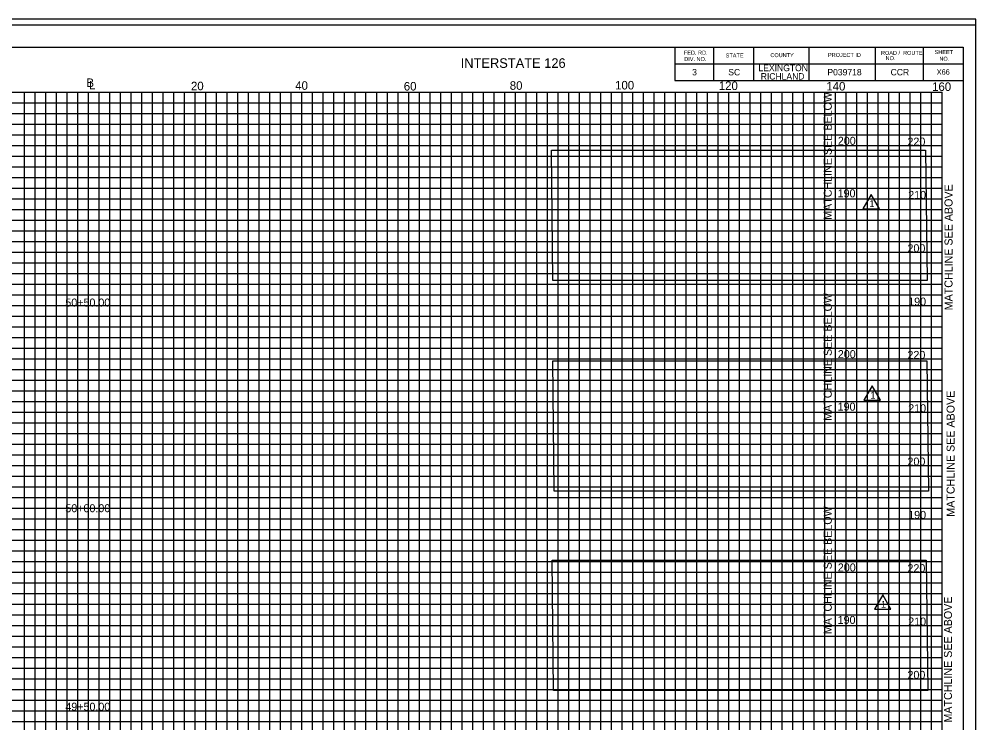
# Model space of a CAD drawing. Extents: x 967 to 1623, y 964 to 7064.
# Drawn here: x 1147 to 1326.3, y 4971.7 to 5103.7 of the extents above; entities that cross this region are included whole.
import ezdxf

# ---------------------------------------------------------------- set-up
doc = ezdxf.new("R2010")
doc.units = 0
for name, color, linetype in [('Default', 7, 'Continuous'), ('RD_SHT_Bndy', 7, 'Continuous'), ('RD_SHT_IplotShp', 7, 'Continuous'), ('RD_SHT_MjGrid', 7, 'Continuous'), ('RD_SHT_MnGrid', 7, 'Continuous'), ('RD_SHT_TX', 7, 'Continuous'), ('RD_Sketch1', 7, 'Continuous'), ('RD_XS_TX_Station', 7, 'Continuous')]:
    doc.layers.add(name, color=color, linetype=linetype)

msp = doc.modelspace()

# ---------------------------------------------------------------- linework, layer by layer
at = {"layer": 'RD_SHT_Bndy'}
for p, q in [((996.11, 5098.46), (1323.89, 5098.46)), ((1269.89, 5098.46), (1269.89, 5092.21)), ((1277.14, 5098.46), (1277.14, 5092.21)), ((1284.64, 5098.46), (1284.64, 5092.21)), ((1295, 5098.46), (1295, 5092.21)), ((1307.43, 5098.46), (1307.43, 5092.21)), ((1316.39, 5098.46), (1316.39, 5092.21)), ((1323.89, 5098.46), (1323.89, 4888.98)), ((1269.89, 5095.33), (1323.89, 5095.33)), ((1269.89, 5092.21), (1323.89, 5092.21))]:
    msp.add_line(p, q, dxfattribs=at)
at = {"layer": 'RD_SHT_IplotShp'}
for points in [[(967.41, 4883.72), (1326.28, 4883.72), (1326.28, 5103.72), (967.41, 5103.72)], [(988.52, 4884.84), (1326.28, 4884.84), (1326.28, 5102.6), (988.52, 5102.6)]]:
    msp.add_lwpolyline(points, close=True, dxfattribs=at)
at = {"layer": 'RD_SHT_MjGrid'}
for p, q in [((1000, 5090), (1320, 5090)), ((1150, 4920), (1150, 5090)), ((1160, 4920), (1160, 5090)), ((1170, 4920), (1170, 5090)), ((1180, 4920), (1180, 5090)), ((1190, 4920), (1190, 5090)), ((1200, 4920), (1200, 5090)), ((1210, 4920), (1210, 5090)), ((1220, 4920), (1220, 5090)), ((1230, 4920), (1230, 5090)), ((1240, 4920), (1240, 5090)), ((1250, 4920), (1250, 5090)), ((1260, 4920), (1260, 5090)), ((1270, 4920), (1270, 5090)), ((1280, 4920), (1280, 5090)), ((1290, 4920), (1290, 5090)), ((1300, 4920), (1300, 5090)), ((1310, 4920), (1310, 5090)), ((1320, 4920), (1320, 5090)), ((1000, 5080), (1320, 5080)), ((1000, 5070), (1320, 5070)), ((1000, 5060), (1320, 5060)), ((1000, 5050), (1320, 5050)), ((1000, 5040), (1320, 5040)), ((1000, 5030), (1320, 5030)), ((1000, 5020), (1320, 5020)), ((1000, 5010), (1320, 5010)), ((1000, 5000), (1320, 5000)), ((1000, 4990), (1320, 4990)), ((1000, 4980), (1320, 4980))]:
    msp.add_line(p, q, dxfattribs=at)
at = {"layer": 'RD_SHT_MnGrid'}
for p, q in [((1148, 4920), (1148, 5090)), ((1152, 4920), (1152, 5090)), ((1154, 4920), (1154, 5090)), ((1156, 4920), (1156, 5090)), ((1158, 4920), (1158, 5090)), ((1162, 4920), (1162, 5090)), ((1164, 4920), (1164, 5090)), ((1166, 4920), (1166, 5090)), ((1168, 4920), (1168, 5090)), ((1172, 4920), (1172, 5090)), ((1174, 4920), (1174, 5090)), ((1176, 4920), (1176, 5090)), ((1178, 4920), (1178, 5090)), ((1182, 4920), (1182, 5090)), ((1184, 4920), (1184, 5090)), ((1186, 4920), (1186, 5090)), ((1188, 4920), (1188, 5090)), ((1192, 4920), (1192, 5090)), ((1194, 4920), (1194, 5090)), ((1196, 4920), (1196, 5090)), ((1198, 4920), (1198, 5090)), ((1202, 4920), (1202, 5090)), ((1204, 4920), (1204, 5090)), ((1206, 4920), (1206, 5090)), ((1208, 4920), (1208, 5090)), ((1212, 4920), (1212, 5090)), ((1214, 4920), (1214, 5090)), ((1216, 4920), (1216, 5090)), ((1218, 4920), (1218, 5090)), ((1222, 4920), (1222, 5090)), ((1224, 4920), (1224, 5090)), ((1226, 4920), (1226, 5090)), ((1228, 4920), (1228, 5090)), ((1232, 4920), (1232, 5090)), ((1234, 4920), (1234, 5090)), ((1236, 4920), (1236, 5090)), ((1238, 4920), (1238, 5090)), ((1242, 4920), (1242, 5090)), ((1244, 4920), (1244, 5090)), ((1246, 4920), (1246, 5090)), ((1248, 4920), (1248, 5090)), ((1252, 4920), (1252, 5090)), ((1254, 4920), (1254, 5090)), ((1256, 4920), (1256, 5090)), ((1258, 4920), (1258, 5090)), ((1262, 4920), (1262, 5090)), ((1264, 4920), (1264, 5090)), ((1266, 4920), (1266, 5090)), ((1268, 4920), (1268, 5090)), ((1272, 4920), (1272, 5090)), ((1274, 4920), (1274, 5090)), ((1276, 4920), (1276, 5090)), ((1278, 4920), (1278, 5090)), ((1282, 4920), (1282, 5090)), ((1284, 4920), (1284, 5090)), ((1286, 4920), (1286, 5090)), ((1288, 4920), (1288, 5090)), ((1292, 4920), (1292, 5090)), ((1294, 4920), (1294, 5090)), ((1296, 4920), (1296, 5090)), ((1298, 4920), (1298, 5090)), ((1302, 4920), (1302, 5090)), ((1304, 4920), (1304, 5090)), ((1306, 4920), (1306, 5090)), ((1308, 4920), (1308, 5090)), ((1312, 4920), (1312, 5090)), ((1314, 4920), (1314, 5090)), ((1316, 4920), (1316, 5090)), ((1318, 4920), (1318, 5090)), ((1000, 5088), (1320, 5088)), ((1000, 5086), (1320, 5086)), ((1000, 5084), (1320, 5084)), ((1000, 5082), (1320, 5082)), ((1000, 5078), (1320, 5078)), ((1000, 5076), (1320, 5076)), ((1000, 5074), (1320, 5074)), ((1000, 5072), (1320, 5072)), ((1000, 5068), (1320, 5068)), ((1000, 5066), (1320, 5066)), ((1000, 5064), (1320, 5064)), ((1000, 5062), (1320, 5062)), ((1000, 5058), (1320, 5058)), ((1000, 5056), (1320, 5056)), ((1000, 5054), (1320, 5054)), ((1000, 5052), (1320, 5052)), ((1000, 5048), (1320, 5048)), ((1000, 5046), (1320, 5046)), ((1000, 5044), (1320, 5044)), ((1000, 5042), (1320, 5042)), ((1000, 5038), (1320, 5038)), ((1000, 5036), (1320, 5036)), ((1000, 5034), (1320, 5034)), ((1000, 5032), (1320, 5032)), ((1000, 5028), (1320, 5028)), ((1000, 5026), (1320, 5026)), ((1000, 5024), (1320, 5024)), ((1000, 5022), (1320, 5022)), ((1000, 5018), (1320, 5018)), ((1000, 5016), (1320, 5016)), ((1000, 5014), (1320, 5014)), ((1000, 5012), (1320, 5012)), ((1000, 5008), (1320, 5008)), ((1000, 5006), (1320, 5006)), ((1000, 5004), (1320, 5004)), ((1000, 5002), (1320, 5002)), ((1000, 4998), (1320, 4998)), ((1000, 4996), (1320, 4996)), ((1000, 4994), (1320, 4994)), ((1000, 4992), (1320, 4992)), ((1000, 4988), (1320, 4988)), ((1000, 4986), (1320, 4986)), ((1000, 4984), (1320, 4984)), ((1000, 4982), (1320, 4982)), ((1000, 4978), (1320, 4978)), ((1000, 4976), (1320, 4976)), ((1000, 4974), (1320, 4974)), ((1000, 4972), (1320, 4972))]:
    msp.add_line(p, q, dxfattribs=at)
at = {"layer": 'RD_SHT_TX'}
for p, q in [((1247.03, 5054.7), (1246.74, 5079.14)), ((1246.74, 5079.14), (1316.85, 5079.14)), ((1316.85, 5079.14), (1317.14, 5054.7)), ((1317.14, 5054.7), (1247.03, 5054.7)), ((1247, 5039.66), (1317.11, 5039.66)), ((1247.29, 5015.23), (1247, 5039.66)), ((1317.11, 5039.66), (1317.4, 5015.23)), ((1317.4, 5015.23), (1247.29, 5015.23)), ((1246.87, 5002.27), (1316.98, 5002.27)), ((1247.16, 4977.83), (1246.87, 5002.27)), ((1316.98, 5002.27), (1317.27, 4977.83)), ((1317.27, 4977.83), (1247.16, 4977.83))]:
    msp.add_line(p, q, dxfattribs=at)
for points in [[(1308.21, 5068.17), (1306.66, 5070.85), (1305.11, 5068.17)], [(1308.39, 5032.27), (1306.85, 5034.95), (1305.3, 5032.26)], [(1310.38, 4993.05), (1308.83, 4995.73), (1307.28, 4993.05)]]:
    msp.add_lwpolyline(points, close=True, dxfattribs=at)
at = {"layer": 'RD_Sketch1'}
msp.add_lwpolyline([(967.41, 4883.72), (1326.28, 4883.72), (1326.28, 5103.72), (967.41, 5103.72)], close=True, dxfattribs=at)
at = {"layer": 'RD_XS_TX_Station'}
for p, q in [((1300, 5070), (1300, 5090)), ((1300, 5030), (1300, 5050)), ((1300, 4990), (1300, 5010))]:
    msp.add_line(p, q, dxfattribs=at)

# ---------------------------------------------------------------- texts
at = {"layer": 'Default'}
for s, height, p in [('X66', 1, (1318.94, 5093.3)), ('200', 1.5, (1300.42, 5080.15)), ('220', 1.5, (1313.47, 5080)), ('190', 1.5, (1300.38, 5070.3)), ('210', 1.5, (1313.61, 5070)), ('200', 1.5, (1313.47, 5060)), ('50+50.00', 1.5, (1155.66, 5049.82)), ('190', 1.5, (1313.61, 5050)), ('200', 1.5, (1300.42, 5040.15)), ('220', 1.5, (1313.47, 5040)), ('190', 1.5, (1300.38, 5030.3)), ('210', 1.5, (1313.61, 5030)), ('200', 1.5, (1313.47, 5020)), ('50+00.00', 1.5, (1155.66, 5011.25)), ('190', 1.5, (1313.61, 5010)), ('200', 1.5, (1300.42, 5000.15)), ('220', 1.5, (1313.47, 5000)), ('190', 1.5, (1300.38, 4990.3)), ('210', 1.5, (1313.61, 4990)), ('200', 1.5, (1313.47, 4980)), ('49+50.00', 1.5, (1155.66, 4974.03))]:
    msp.add_text(s, height=height, dxfattribs=at).set_placement(p)
at = {"layer": 'RD_SHT_TX'}
for s, height, p in [('FED. RD.', 0.75, (1271.58, 5097.05)), ('STATE', 0.75, (1279.41, 5096.53)), ('COUNTY', 0.75, (1287.78, 5096.59)), ('PROJECT ID', 0.75, (1298.58, 5096.63)), ('ROAD /  ROUTE', 0.75, (1308.51, 5097.01)), ('SHEET', 0.75, (1318.56, 5097.16)), ('DIV. NO.', 0.75, (1271.64, 5095.86)), ('   NO.', 0.75, (1308.51, 5096.03)), ('NO.', 0.75, (1319.45, 5095.91)), ('3', 1.2, (1273.12, 5093.17)), ('SC', 1.2, (1279.89, 5093.17)), ('LEXINGTON', 1.2, (1285.54, 5093.96)), ('RICHLAND', 1.2, (1285.97, 5092.39)), ('P039718', 1.2, (1298.46, 5093.17)), ('CCR', 1.2, (1310.31, 5093.17)), ('B', 1.6, (1159.61, 5090.99)), ('L', 1.6, (1160.12, 5090.54)), ('20', 1.6, (1179.2, 5090.38)), ('40', 1.6, (1198.74, 5090.47)), ('60', 1.6, (1219.08, 5090.33)), ('80', 1.6, (1238.94, 5090.47)), ('100', 1.6, (1258.67, 5090.53)), ('120', 1.6, (1278.11, 5090.43)), ('140', 1.6, (1298.26, 5090.34)), ('160', 1.6, (1318.08, 5090.25)), ('1', 1.3, (1306.34, 5068.46)), ('1', 1.3, (1306.53, 5032.55)), ('1', 1.3, (1308.51, 4993.33))]:
    msp.add_text(s, height=height, dxfattribs=at).set_placement(p)
msp.add_text('INTERSTATE 126 ', height=1.8, rotation=0, dxfattribs=at).set_placement((1229.75, 5094.58))
at = {"layer": 'RD_XS_TX_Station'}
for s, p in [('MATCHLINE SEE BELOW', (1299.28, 5066.08)), ('MATCHLINE SEE ABOVE', (1321.91, 5049.11)), ('MATCHLINE SEE BELOW', (1299.28, 5028.4)), ('MATCHLINE SEE ABOVE', (1322.3, 5010.41)), ('MATCHLINE SEE BELOW', (1299.28, 4988.4)), ('MATCHLINE SEE ABOVE', (1321.81, 4971.81))]:
    msp.add_text(s, height=1.5, rotation=90, dxfattribs=at).set_placement(p)

doc.saveas('drawing.dxf')
